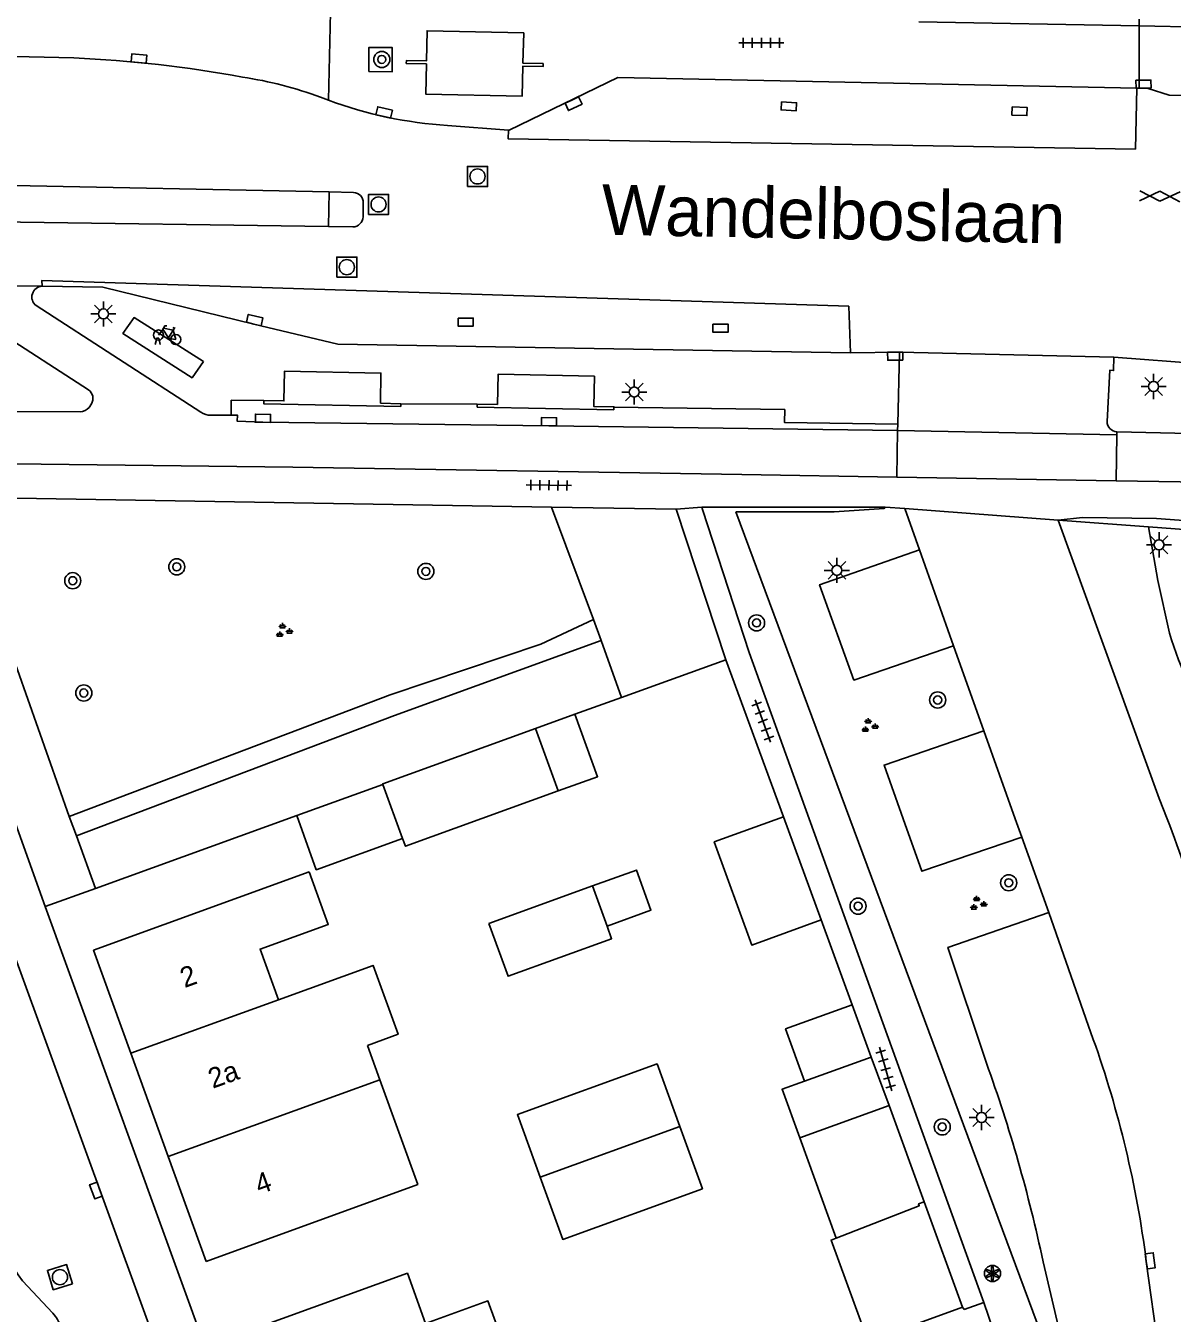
# Model space of a CAD drawing. Extents: x 131000 to 133014, y 396499 to 399001.
# Drawn here: x 132542.4 to 132599.4, y 397475.4 to 397539.4 of the extents above; entities that cross this region are included whole.
import ezdxf

# ---------------------------------------------------------------- set-up
doc = ezdxf.new("R2010")
doc.units = 0
for name, color, linetype in [('gg-afsc-erfafscheiding', 7, 'Continuous'), ('gg-afsc-hekwerk', 7, 'Continuous'), ('gg-afsc-muur', 7, 'Continuous'), ('gg-anno-huisnummerreeks BGT', 7, 'Continuous'), ('gg-anno-openbare ruimte label', 7, 'Continuous'), ('gg-bbg-abri', 7, 'Continuous'), ('gg-bbg-bijgebouw', 7, 'Continuous'), ('gg-bbg-gedigitaliseerde bebouwing', 7, 'Continuous'), ('gg-bbg-gedigitaliseerde bijgebouw', 7, 'Continuous'), ('gg-bbg-hoofdgebouw', 7, 'Continuous'), ('gg-bbg-luifel en loopbrug', 7, 'Continuous'), ('gg-bbg-tussenscheiding', 7, 'Continuous'), ('gg-knt-verharding', 7, 'Continuous'), ('gg-knt-verharding nz', 7, 'Continuous'), ('gt-grn-groengrens', 7, 'Continuous'), ('gt-grn-vlakafsluiter', 7, 'Continuous'), ('gt-grn-weggrens', 7, 'Continuous'), ('gt-symb-boom', 7, 'Continuous'), ('gt-symb-fietsenrek', 7, 'Continuous'), ('gt-symb-gesloten verharding', 7, 'Continuous'), ('gt-symb-groenvak', 7, 'Continuous'), ('gt-symb-kolk', 7, 'Continuous'), ('gt-symb-kolk center center', 7, 'Continuous'), ('gt-symb-lichtmast', 7, 'Continuous'), ('gt-symb-rioolschacht', 7, 'Continuous'), ('gt-symb-solitaire heester', 7, 'Continuous'), ('gt-symb-tegel verharding', 7, 'Continuous')]:
    doc.layers.add(name, color=color, linetype=linetype)

# ---------------------------------------------------------------- blocks, each defined once
blk = doc.blocks.new('gt0-BOOM')
at = {"layer": 'gt-symb-boom'}
for radius in [0.4, 0.2]:
    blk.add_circle((0, 0), radius, dxfattribs=at)
blk = doc.blocks.new('gt0-LMAST')
at = {"layer": 'gt-symb-lichtmast'}
for p, q in [((-0.182, 0.173), (-0.447, 0.438)), ((-0.005, 0.246), (-0.005, 0.621)), ((0.172, 0.173), (0.437, 0.438)), ((-0.255, -0.004), (-0.63, -0.004)), ((-0.182, -0.181), (-0.447, -0.446)), ((-0.005, -0.254), (-0.005, -0.629)), ((0.437, -0.446), (0.172, -0.181)), ((0.245, -0.004), (0.62, -0.004))]:
    blk.add_line(p, q, dxfattribs=at)
blk.add_circle((-0.005, -0.004), 0.25, dxfattribs=at)
blk = doc.blocks.new('gt0-GESVH1')
at = {"layer": 'gt-symb-gesloten verharding'}
for p, q in [((-0.992, -0.261), (0.008, 0.239)), ((0.008, -0.261), (-0.992, 0.239)), ((0.008, 0.239), (1.008, -0.261)), ((1.008, 0.239), (0.008, -0.261))]:
    blk.add_line(p, q, dxfattribs=at)
blk = doc.blocks.new('gt0-KOLKCC')
at = {"layer": 'gt-symb-kolk center center'}
blk.add_lwpolyline([(-0.375, 0.2), (0.375, 0.2), (0.375, -0.2), (-0.375, -0.2)], close=True, dxfattribs=at)
blk = doc.blocks.new('gt0-KOLK')
at = {"layer": 'gt-symb-kolk'}
blk.add_lwpolyline([(0, 0), (0.375, 0), (0.375, 0.4), (-0.375, 0.4), (-0.375, 0), (0, 0)], dxfattribs=at)
blk = doc.blocks.new('gt0-GRVAK')
at = {"layer": 'gt-symb-groenvak'}
for p, q in [((-0.11, 0.189), (-0.228, 0.24)), ((-0.182, 0.153), (0.088, 0.153)), ((-0.091, 0.211), (-0.156, 0.322)), ((-0.047, 0.214), (-0.047, 0.393)), ((-0.004, 0.211), (0.061, 0.322)), ((0.015, 0.189), (0.133, 0.24)), ((0.262, -0.052), (0.197, 0.059)), ((0.305, -0.049), (0.305, 0.13)), ((0.349, -0.052), (0.414, 0.059)), ((-0.245, -0.228), (-0.363, -0.177)), ((-0.318, -0.264), (-0.047, -0.264)), ((-0.226, -0.206), (-0.291, -0.095)), ((-0.183, -0.203), (-0.183, -0.024)), ((-0.139, -0.206), (-0.074, -0.095)), ((-0.12, -0.228), (-0.002, -0.177)), ((0.243, -0.074), (0.125, -0.023)), ((0.17, -0.11), (0.441, -0.11)), ((0.368, -0.074), (0.486, -0.023))]:
    blk.add_line(p, q, dxfattribs=at)
blk = doc.blocks.new('gt0-TEG1')
at = {"layer": 'gt-symb-tegel verharding'}
for p, q in [((-1.125, 0), (1.125, 0)), ((-0.9, -0.25), (-0.9, 0.25)), ((-0.45, -0.25), (-0.45, 0.25)), ((0, -0.25), (0, 0.25)), ((0.45, -0.25), (0.45, 0.25)), ((0.9, -0.25), (0.9, 0.25))]:
    blk.add_line(p, q, dxfattribs=at)
blk = doc.blocks.new('gt0-RS')
at = {"layer": 'gt-symb-rioolschacht'}
blk.add_lwpolyline([(-0.5, -0.5), (0.5, -0.5), (0.5, 0.5), (-0.5, 0.5)], close=True, dxfattribs=at)
blk.add_circle((0, 0), 0.375, dxfattribs=at)
blk = doc.blocks.new('gt0-FREK')
at = {"layer": 'gt-symb-fietsenrek'}
for p, q in [((0.259, 0.762), (0.294, 0.823)), ((0.54, 0.335), (0.259, 0.762)), ((0.294, 0.823), (0.767, 0.714)), ((0.767, 0.714), (0.54, 0.335)), ((0.757, 0.841), (0.866, 0.816)), ((0.767, 0.714), (0.84, 0.822)), ((0.895, 0.252), (0.767, 0.714))]:
    blk.add_line(p, q, dxfattribs=at)
for points in [[(0.036, 0.476), (0.228, 0.708), (0.259, 0.762)], [(0.294, 0.823), (0.36, 0.937), (0.452, 0.935)], [(-0.124, 0), (-0.047, 0.312), (0.053, 0.312), (0.12, 0)], [(0.54, 0.335), (0.555, 0.305), (0.895, 0.252)]]:
    blk.add_lwpolyline(points, dxfattribs=at)
for centre in [(0.036, 0.476), (0.895, 0.252)]:
    blk.add_circle(centre, 0.252, dxfattribs=at)
blk = doc.blocks.new('gt0-SH')
at = {"layer": 'gt-symb-solitaire heester'}
blk.add_circle((0, 0), 0.4, dxfattribs=at)
for centre, start, end in [((-0.346, 0.2), 270, 30), ((-0.346, -0.2), 330, 90), ((0, 0.4), 210, 330), ((0.346, 0.2), 150, 270), ((0.346, -0.2), 90, 210), ((0, -0.4), 30, 150)]:
    blk.add_arc(centre, 0.4, start, end, dxfattribs=at)

msp = doc.modelspace()

# ---------------------------------------------------------------- linework, layer by layer
at = {"layer": 'gg-afsc-erfafscheiding'}
for p in [(132589.072, 397475.616), (132591.735, 397471.071)]:
    msp.add_line(p, (132590.048, 397475.974), dxfattribs=at)
at = {"layer": 'gg-afsc-hekwerk'}
msp.add_line((132583.386, 397500), (132577.715, 397515.261), dxfattribs=at)
for points in [[(132577.715, 397515.261), (132582.617, 397515.268), (132585.099, 397515.433), (132585.145, 397515.501)], [(132594.958, 397514.981), (132598.627, 397514.936), (132669.386, 397509.706)], [(132583.386, 397500), (132596.838, 397463.798), (132594.999, 397463.172)]]:
    msp.add_lwpolyline(points, dxfattribs=at)
at = {"layer": 'gg-afsc-muur'}
for p, q in [((132577.22, 397507.91), (132572.043, 397506.038)), ((132580.085, 397500.104), (132577.22, 397507.91)), ((132572.043, 397506.038), (132569.728, 397505.201)), ((132545.895, 397496.547), (132555.895, 397500.164)), ((132543.388, 397495.641), (132545.895, 397496.547)), ((132581.961, 397494.981), (132583.506, 397490.76))]:
    msp.add_line(p, q, dxfattribs=at)
at = {"layer": 'gg-bbg-abri'}
for p, q in [((132561.076, 397520.632), (132561.073, 397520.494)), ((132564.873, 397520.62), (132564.87, 397520.47)), ((132571.659, 397520.332), (132564.87, 397520.47)), ((132571.659, 397520.332), (132571.662, 397520.466))]:
    msp.add_line(p, q, dxfattribs=at)
for points in [[(132561.343, 397537.542), (132561.346, 397537.692), (132562.346, 397537.67), (132562.379, 397539.169), (132567.178, 397539.061), (132567.144, 397537.562), (132568.144, 397537.539), (132568.141, 397537.389), (132567.141, 397537.412), (132567.098, 397535.912), (132562.309, 397536.02), (132562.342, 397537.52), (132561.343, 397537.542)], [(132554.268, 397520.794), (132555.258, 397520.775), (132555.291, 397522.256), (132560.081, 397522.159), (132560.066, 397520.664), (132561.076, 397520.632)], [(132571.662, 397520.466), (132571.662, 397520.482), (132570.662, 397520.502), (132570.693, 397522.002), (132565.903, 397522.099), (132565.873, 397520.6), (132564.873, 397520.62)], [(132561.073, 397520.494), (132554.265, 397520.628), (132554.268, 397520.794)]]:
    msp.add_lwpolyline(points, dxfattribs=at)
at = {"layer": 'gg-bbg-bijgebouw'}
for p, q in [((132568.89, 397501.39), (132567.76, 397504.49)), ((132560.183, 397501.715), (132561.16, 397499.027)), ((132588.997, 397475.731), (132587.089, 397480.976))]:
    msp.add_line(p, q, dxfattribs=at)
for points in [[(132560.183, 397501.715), (132560.17, 397501.75), (132567.76, 397504.49)], [(132561.16, 397499.027), (132561.3, 397498.64), (132568.89, 397501.39)], [(132587.089, 397480.976), (132586.804, 397480.869), (132586.839, 397480.775), (132582.703, 397479.164)], [(132582.703, 397479.164), (132582.46, 397479.069), (132584.299, 397474.02), (132588.997, 397475.731)]]:
    msp.add_lwpolyline(points, dxfattribs=at)
at = {"layer": 'gg-bbg-gedigitaliseerde bebouwing'}
msp.add_line((132559.41, 397488.743), (132560.027, 397487.036), dxfattribs=at)
for points in [[(132556.51, 397497.37), (132557.461, 397494.757), (132554.076, 397493.532), (132554.987, 397491.015)], [(132554.987, 397491.015), (132559.696, 397492.72), (132560.936, 397489.296), (132559.41, 397488.743)], [(132560.027, 397487.036), (132561.911, 397481.834), (132551.4, 397478.01)], [(132553.69, 397474.63), (132561.398, 397477.418), (132562.304, 397474.923), (132565.398, 397476.046), (132566.402, 397473.281)]]:
    msp.add_lwpolyline(points, dxfattribs=at)
at = {"layer": 'gg-bbg-gedigitaliseerde bijgebouw'}
for p, q in [((132570.6, 397496.669), (132565.451, 397494.804)), ((132571.323, 397494.675), (132570.6, 397496.669)), ((132583.506, 397490.76), (132584.456, 397488.167)), ((132584.456, 397488.167), (132585.337, 397485.761)), ((132580.896, 397484.153), (132585.337, 397485.761))]:
    msp.add_line(p, q, dxfattribs=at)
for points in [[(132565.451, 397494.804), (132566.404, 397492.178), (132571.551, 397494.046), (132571.323, 397494.675)], [(132581.132, 397486.963), (132580.192, 397489.56), (132583.506, 397490.76)], [(132567.995, 397482.2), (132566.869, 397485.303), (132573.81, 397487.823), (132574.936, 397484.719)], [(132581.132, 397486.963), (132580.024, 397486.562), (132580.896, 397484.153)], [(132574.936, 397484.719), (132576.062, 397481.617), (132569.121, 397479.098), (132567.995, 397482.2)]]:
    msp.add_lwpolyline(points, dxfattribs=at)
at = {"layer": 'gg-bbg-hoofdgebouw'}
for p, q in [((132549.51, 397483.228), (132547.651, 397488.359)), ((132551.4, 397478.01), (132549.51, 397483.228))]:
    msp.add_line(p, q, dxfattribs=at)
msp.add_lwpolyline([(132547.651, 397488.359), (132545.8, 397493.47), (132556.51, 397497.37)], dxfattribs=at)
at = {"layer": 'gg-bbg-luifel en loopbrug'}
for p, q in [((132569.728, 397505.201), (132567.76, 397504.49)), ((132555.895, 397500.164), (132560.183, 397501.715)), ((132580.085, 397500.104), (132581.961, 397494.981)), ((132585.337, 397485.761), (132587.089, 397480.976)), ((132580.896, 397484.153), (132582.703, 397479.164))]:
    msp.add_line(p, q, dxfattribs=at)
for points in [[(132568.89, 397501.39), (132570.85, 397502.099), (132569.728, 397505.201)], [(132561.16, 397499.027), (132556.868, 397497.474), (132555.895, 397500.164)], [(132581.961, 397494.981), (132578.511, 397493.731), (132576.653, 397498.861), (132580.085, 397500.104)], [(132570.6, 397496.669), (132572.779, 397497.458), (132573.501, 397495.465), (132571.323, 397494.675)]]:
    msp.add_lwpolyline(points, dxfattribs=at)
at = {"layer": 'gg-bbg-tussenscheiding'}
for p, q in [((132554.987, 397491.015), (132547.651, 397488.359)), ((132584.456, 397488.167), (132581.132, 397486.963)), ((132560.027, 397487.036), (132549.51, 397483.228)), ((132567.995, 397482.2), (132574.936, 397484.719))]:
    msp.add_line(p, q, dxfattribs=at)
at = {"layer": 'gg-knt-verharding'}
for p, q in [((132557.569, 397540.098), (132557.473, 397535.719)), ((132586.826, 397539.607), (132597.769, 397539.41)), ((132597.769, 397539.41), (132597.766, 397536.314)), ((132597.769, 397539.41), (132597.775, 397539.745)), ((132610.222, 397539.182), (132597.769, 397539.41)), ((132597.766, 397536.314), (132597.653, 397536.316)), ((132557.083, 397535.868), (132557.473, 397535.719)), ((132563.396, 397534.464), (132566.42, 397534.236)), ((132566.42, 397534.236), (132566.459, 397534.233)), ((132536.154, 397531.595), (132557.507, 397531.159)), ((132557.507, 397531.159), (132558.723, 397531.134)), ((132559.208, 397530.623), (132559.192, 397529.92)), ((132557.482, 397529.439), (132536.125, 397529.743)), ((132558.688, 397529.422), (132557.482, 397529.439)), ((132538.633, 397525.797), (132545.551, 397521.329)), ((132542.94, 397525.509), (132551.135, 397520.212)), ((132583.422, 397523.169), (132585.857, 397523.193)), ((132585.857, 397523.193), (132596.505, 397522.955)), ((132596.505, 397522.955), (132603.482, 397522.42)), ((132545.128, 397520.239), (132539.969, 397520.245)), ((132545.692, 397520.623), (132545.578, 397520.448)), ((132551.633, 397520.068), (132552.64, 397520.06)), ((132585.765, 397519.301), (132596.658, 397519.092)), ((132596.658, 397519.092), (132596.661, 397519.243)), ((132578.015, 397517.111), (132585.727, 397516.984)), ((132585.727, 397516.984), (132596.62, 397516.805)), ((132596.62, 397516.805), (132607.57, 397516.625)), ((132568.555, 397515.501), (132538.977, 397515.985)), ((132574.763, 397515.4), (132568.555, 397515.501)), ((132574.763, 397515.4), (132577.22, 397507.91)), ((132577.978, 397515.499), (132576.032, 397515.498)), ((132576.032, 397515.498), (132576.071, 397515.378)), ((132578.383, 397508.279), (132576.071, 397515.378)), ((132585.145, 397515.501), (132577.978, 397515.499)), ((132586.125, 397515.427), (132585.145, 397515.501)), ((132593.749, 397514.847), (132586.125, 397515.427)), ((132586.125, 397515.427), (132586.859, 397513.379)), ((132598.229, 397514.51), (132593.749, 397514.847)), ((132588.536, 397508.609), (132590.046, 397504.382)), ((132578.383, 397508.279), (132581.372, 397500)), ((132541.843, 397500), (132543.388, 397495.641)), ((132581.372, 397500), (132590.048, 397475.974)), ((132591.93, 397499.097), (132593.275, 397495.342)), ((132543.388, 397495.641), (132559.8, 397450.54))]:
    msp.add_line(p, q, dxfattribs=at)
for points in [[(132527.52, 397538.205), (132528.545, 397538.185), (132544.819, 397537.822)], [(132559.475, 397537.14), (132560.642, 397537.133), (132560.649, 397538.333), (132559.482, 397538.34), (132559.475, 397537.14)], [(132597.653, 397536.316), (132571.86, 397536.842), (132566.459, 397534.233)], [(132597.766, 397536.314), (132598.217, 397536.305), (132599.266, 397535.97), (132610.228, 397535.756)], [(132583.422, 397523.169), (132557.948, 397523.593), (132553.763, 397524.595), (132546.256, 397526.428), (132543.246, 397526.477)], [(132596.178, 397519.751), (132596.307, 397522.298), (132596.495, 397522.286), (132596.505, 397522.955)], [(132585.765, 397519.301), (132568.431, 397519.54), (132554.216, 397519.712), (132552.94, 397519.763), (132552.954, 397520.058), (132552.64, 397520.06)], [(132596.661, 397519.243), (132603.881, 397519.07), (132609.682, 397518.954), (132612.682, 397518.865), (132614.845, 397518.749)], [(132533.604, 397517.739), (132537.632, 397517.7), (132555.699, 397517.478), (132578.015, 397517.111)], [(132593.749, 397514.847), (132598.764, 397501.008), (132599.168, 397500)], [(132671.823, 397500), (132669.016, 397509.204), (132598.229, 397514.51)], [(132598.229, 397514.51), (132598.695, 397511.857), (132599.281, 397509.227)], [(132586.859, 397513.379), (132581.886, 397511.638), (132583.589, 397506.901), (132588.536, 397508.609)], [(132590.046, 397504.382), (132585.095, 397502.673), (132586.046, 397500)], [(132586.046, 397500), (132586.972, 397497.399), (132591.93, 397499.097)], [(132593.275, 397495.342), (132588.262, 397493.617), (132590.177, 397487.869)], [(132592.998, 397477.993), (132594.215, 397472.836), (132595.181, 397473.068)], [(132543.783, 397475.432), (132542.269, 397477.039), (132542.051, 397477.336), (132541.858, 397477.654)]]:
    msp.add_lwpolyline(points, dxfattribs=at)
for centre, radius, start, end in [((132542.143, 397477.227), 60.654, 79.48748, 87.47099), ((132550.367, 397517.758), 19.316, 69.65263, 81.53833), ((132564.705, 397555.246), 20.823, 249.67736, 266.39618), ((132558.702, 397530.629), 0.506, 359.35851, 87.65082), ((132558.678, 397529.936), 0.514, 271.12419, 358.18964), ((132543.276, 397525.935), 0.543, 93.1207, 231.79418), ((132545.236, 397520.899), 0.533, 328.80924, 53.77941), ((132545.125, 397520.835), 0.596, 270.30898, 319.51552), ((132551.599, 397520.882), 0.815, 235.3274, 272.41744), ((132596.684, 397519.748), 0.506, 179.67992, 267.42989), ((132618.561, 397514.998), 20.125, 196.66544, 228.18207), ((132552.134, 397481.711), 50.464, 8.80372, 21.24806), ((132518.901, 397462.169), 75.767, 12.05509, 19.82804), ((132541.985, 397473.916), 2.352, 21.10971, 40.13527)]:
    msp.add_arc(centre, radius, start, end, dxfattribs=at)
at = {"layer": 'gg-knt-verharding nz'}
for p, q in [((132597.592, 397533.292), (132597.653, 397536.316)), ((132535.981, 397526.554), (132543.246, 397526.477)), ((132583.422, 397523.169), (132583.332, 397525.488)), ((132585.769, 397519.614), (132585.857, 397523.193)), ((132564.873, 397520.62), (132561.076, 397520.632)), ((132585.765, 397519.301), (132585.769, 397519.614)), ((132586.859, 397513.379), (132588.536, 397508.609)), ((132590.046, 397504.382), (132591.608, 397500)), ((132591.608, 397500), (132591.93, 397499.097)), ((132595.49, 397489.043), (132593.275, 397495.342))]:
    msp.add_line(p, q, dxfattribs=at)
for points in [[(132566.42, 397534.236), (132566.4, 397533.805), (132597.592, 397533.292)], [(132583.332, 397525.488), (132543.232, 397526.767), (132543.246, 397526.477)], [(132551.259, 397522.733), (132550.696, 397521.922), (132547.262, 397524.129), (132547.811, 397524.916), (132551.259, 397522.733)], [(132554.268, 397520.794), (132552.647, 397520.81), (132552.64, 397520.06)], [(132585.769, 397519.614), (132580.138, 397519.707), (132580.151, 397520.343), (132571.662, 397520.466)], [(132562.118, 397437.606), (132535.807, 397509.836), (132533.921, 397515.104)], [(132598.534, 397473.619), (132598.732, 397473.632), (132598.125, 397478.01)]]:
    msp.add_lwpolyline(points, dxfattribs=at)
msp.add_arc((132545.625, 397471.303), 52.927, 7.28061, 19.58394, dxfattribs=at)
at = {"layer": 'gt-grn-groengrens'}
for p, q in [((132544.594, 397500.121), (132538.977, 397515.985)), ((132568.555, 397515.501), (132570.644, 397509.908)), ((132570.644, 397509.908), (132571.023, 397508.859)), ((132571.023, 397508.859), (132572.043, 397506.038)), ((132544.949, 397499.167), (132544.594, 397500.121)), ((132545.895, 397496.547), (132544.949, 397499.167))]:
    msp.add_line(p, q, dxfattribs=at)
for points in [[(132570.644, 397509.908), (132568.024, 397508.684), (132560.534, 397506.163), (132544.594, 397500.121)], [(132571.023, 397508.859), (132560.765, 397505.132), (132544.949, 397499.167)]]:
    msp.add_lwpolyline(points, dxfattribs=at)
at = {"layer": 'gt-grn-vlakafsluiter'}
for p, q in [((132594.958, 397514.981), (132593.749, 397514.847)), ((132589.072, 397475.616), (132588.997, 397475.731))]:
    msp.add_line(p, q, dxfattribs=at)
at = {"layer": 'gt-grn-weggrens'}
for p, q in [((132557.507, 397531.159), (132557.482, 397529.439)), ((132585.765, 397519.301), (132585.727, 397516.984)), ((132596.658, 397519.092), (132596.62, 397516.805)), ((132576.032, 397515.498), (132574.763, 397515.4))]:
    msp.add_line(p, q, dxfattribs=at)

# ---------------------------------------------------------------- block references
at = {"layer": 'gt-symb-boom'}
for p in [(132560.127, 397537.744), (132549.935, 397512.528), (132562.317, 397512.302), (132544.764, 397511.839), (132578.755, 397509.742), (132545.315, 397506.258), (132587.756, 397505.911), (132591.286, 397496.827), (132583.799, 397495.665), (132587.984, 397484.692)]:
    msp.add_blockref('gt0-BOOM', p, dxfattribs=at)
at = {"layer": 'gt-symb-fietsenrek'}
msp.add_blockref('gt0-FREK', (132548.987, 397523.574), dxfattribs=at)
at = {"layer": 'gt-symb-gesloten verharding', "rotation": -1.3175706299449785}
msp.add_blockref('gt0-GESVH1', (132598.789, 397530.956), dxfattribs=at)
at = {"layer": 'gt-symb-groenvak'}
for p in [(132555.234, 397509.346), (132584.343, 397504.62), (132589.74, 397495.785)]:
    msp.add_blockref('gt0-GRVAK', p, dxfattribs=at)
at = {"layer": 'gt-symb-kolk'}
for p, rotation in [((132548.039, 397537.594), -5.974789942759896), ((132597.989, 397536.318), 0.8593722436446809), ((132560.199, 397534.916), -13.00671369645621), ((132569.572, 397535.726), -154.71651982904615), ((132553.763, 397524.595), -13.462776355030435), ((132585.642, 397523.198), -179.25751279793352), ((132554.216, 397519.712), -0.6940690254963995), ((132568.431, 397519.54), -0.7909043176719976), ((132546.103, 397481.6), 109.99289397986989), ((132598.125, 397478.01), -82.12907949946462)]:
    msp.add_blockref('gt0-KOLK', p, dxfattribs=dict(at, rotation=rotation))
at = {"layer": 'gt-symb-kolk center center'}
for p, rotation in [((132580.36, 397535.413), -3.2688529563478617), ((132591.825, 397535.169), -2.1210963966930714)]:
    msp.add_blockref('gt0-KOLKCC', p, dxfattribs=dict(at, rotation=rotation))
for p in [(132564.294, 397524.695), (132576.961, 397524.39)]:
    msp.add_blockref('gt0-KOLKCC', p, dxfattribs=at)
at = {"layer": 'gt-symb-lichtmast'}
for p in [(132546.294, 397525.1), (132598.493, 397521.492), (132572.679, 397521.221), (132598.761, 397513.623), (132582.751, 397512.357), (132589.944, 397485.164)]:
    msp.add_blockref('gt0-LMAST', p, dxfattribs=at)
at = {"layer": 'gt-symb-rioolschacht'}
for p in [(132564.882, 397531.93), (132559.966, 397530.541), (132558.386, 397527.421)]:
    msp.add_blockref('gt0-RS', p, dxfattribs=at)
at = {"layer": 'gt-symb-rioolschacht', "rotation": 106.98473253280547}
msp.add_blockref('gt0-RS', (132544.129, 397477.226), dxfattribs=at)
at = {"layer": 'gt-symb-solitaire heester'}
msp.add_blockref('gt0-SH', (132590.479, 397477.41), dxfattribs=at)
at = {"layer": 'gt-symb-tegel verharding'}
msp.add_blockref('gt0-TEG1', (132578.992, 397538.576), dxfattribs=at)
for p, rotation in [((132568.434, 397516.583), 179.19791148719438), ((132579.067, 397504.866), -70.06095208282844), ((132585.171, 397487.568), -74.04673812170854)]:
    msp.add_blockref('gt0-TEG1', p, dxfattribs=dict(at, rotation=rotation))

# ---------------------------------------------------------------- texts
at = {"layer": 'gg-anno-huisnummerreeks BGT'}
for s, p in [('2', (132550.324, 397491.589)), ('2a', (132551.722, 397486.585)), ('4', (132554.042, 397481.324))]:
    msp.add_text(s, height=1, rotation=19.9, dxfattribs=at).set_placement(p)
at = {"layer": 'gg-anno-openbare ruimte label'}
msp.add_text('Wandelboslaan', height=2.5, rotation=358.9, dxfattribs=at).set_placement((132571.034, 397529.041))

doc.saveas('drawing.dxf')
